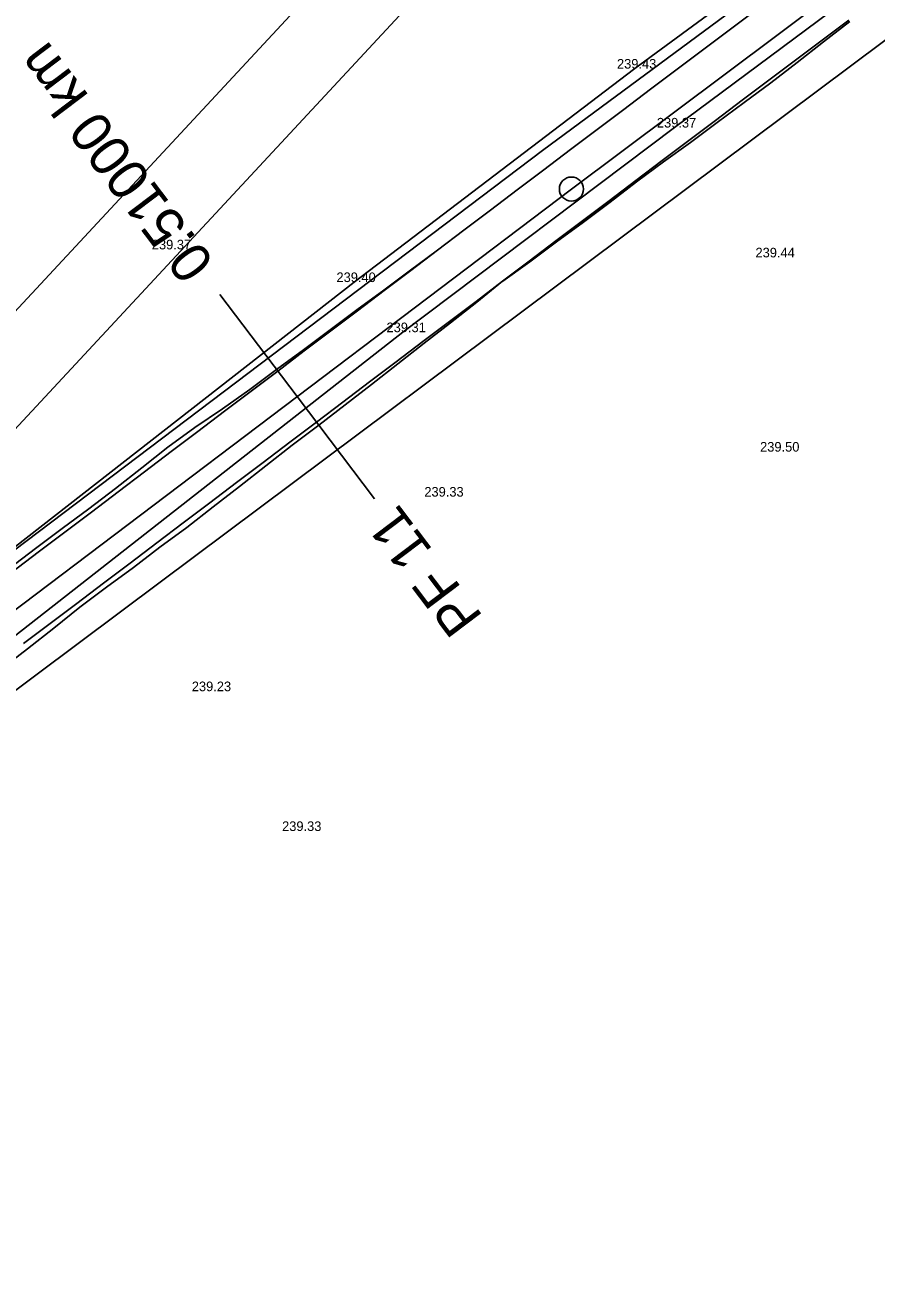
# Model space of a CAD drawing. Extents: x -555887 to -552101, y -1100251 to -1096546.
# Drawn here: x -555164.9 to -555111.8, y -1098573.8 to -1098496.1 of the extents above; entities that cross this region are included whole.
import ezdxf

# ---------------------------------------------------------------- set-up
doc = ezdxf.new("R2010")
doc.units = 0
for name, color, linetype in [('PARCELY_cesty', 7, 'Continuous'), ('POLYGONY_SITUACE_PF', 7, 'Continuous'), ('POLYGONY_SITUACE_PF_POPISY', 7, 'Continuous'), ('POLYGONY_SITUACE_PO', 7, 'Continuous'), ('ram_VC1', 7, 'Continuous'), ('Výškopis', 7, 'Continuous'), ('ZSST', 7, 'Continuous'), ('zájem', 7, 'Continuous')]:
    doc.layers.add(name, color=color, linetype=linetype)

msp = doc.modelspace()

# ---------------------------------------------------------------- linework, layer by layer
at = {"layer": 'PARCELY_cesty'}
msp.add_lwpolyline([(-555432.8, -1098748.4), (-555400.008, -1098712.208), (-555389.921, -1098701.565), (-555373.936, -1098686.469), (-555357.132, -1098672.276), (-555340.17, -1098659.659), (-555299.833, -1098630.198), (-555259.851, -1098600.294), (-555132.603, -1098503.989), (-555074.98, -1098461.38), (-555070.799, -1098455.669), (-555054.379, -1098443.798), (-555047.89, -1098441.68), (-555024.771, -1098425.173), (-554988.252, -1098399.708), (-554740.35, -1098228.23), (-554737.92, -1098224.21)], dxfattribs=at)
at = {"layer": 'POLYGONY_SITUACE_PF'}
for p, q in [((-555147.933, -1098519.354), (-555152.761, -1098512.974)), ((-555143.106, -1098525.733), (-555147.933, -1098519.354))]:
    msp.add_line(p, q, dxfattribs=at)
at = {"layer": 'POLYGONY_SITUACE_PO'}
for p, q in [((-555095.177, -1098479.736), (-555130.806, -1098506.391)), ((-555119.213, -1098495.149), (-555120.88, -1098496.401)), ((-555119.213, -1098495.149), (-555120.88, -1098496.401)), ((-555119.213, -1098495.149), (-555120.88, -1098496.401)), ((-555120.88, -1098496.401), (-555122.546, -1098497.653)), ((-555120.88, -1098496.401), (-555122.546, -1098497.653)), ((-555120.88, -1098496.401), (-555122.546, -1098497.653)), ((-555113.479, -1098495.85), (-555115.146, -1098497.099)), ((-555113.479, -1098495.85), (-555115.146, -1098497.099)), ((-555113.421, -1098495.929), (-555115.075, -1098497.193)), ((-555115.146, -1098497.099), (-555116.811, -1098498.349)), ((-555115.146, -1098497.099), (-555116.811, -1098498.349)), ((-555122.546, -1098497.653), (-555124.211, -1098498.907)), ((-555122.546, -1098497.653), (-555124.211, -1098498.907)), ((-555122.546, -1098497.653), (-555124.211, -1098498.907)), ((-555115.075, -1098497.193), (-555116.71, -1098498.484)), ((-555116.811, -1098498.349), (-555118.477, -1098499.598)), ((-555116.811, -1098498.349), (-555118.477, -1098499.598)), ((-555116.71, -1098498.484), (-555118.359, -1098499.755)), ((-555124.211, -1098498.907), (-555125.876, -1098500.161)), ((-555124.211, -1098498.907), (-555125.876, -1098500.161)), ((-555124.211, -1098498.907), (-555125.876, -1098500.161)), ((-555125.876, -1098500.161), (-555127.54, -1098501.416)), ((-555125.876, -1098500.161), (-555127.54, -1098501.416)), ((-555125.876, -1098500.161), (-555127.54, -1098501.416)), ((-555118.477, -1098499.598), (-555120.141, -1098500.85)), ((-555118.477, -1098499.598), (-555120.141, -1098500.85)), ((-555118.359, -1098499.755), (-555120.031, -1098500.996)), ((-555120.141, -1098500.85), (-555121.805, -1098502.102)), ((-555120.141, -1098500.85), (-555121.805, -1098502.102)), ((-555120.031, -1098500.996), (-555121.711, -1098502.227)), ((-555127.54, -1098501.416), (-555129.204, -1098502.672)), ((-555127.54, -1098501.416), (-555129.204, -1098502.672)), ((-555127.54, -1098501.416), (-555129.204, -1098502.672)), ((-555121.805, -1098502.102), (-555123.468, -1098503.355)), ((-555121.805, -1098502.102), (-555123.468, -1098503.355)), ((-555121.711, -1098502.227), (-555123.378, -1098503.475)), ((-555129.204, -1098502.672), (-555130.866, -1098503.929)), ((-555129.204, -1098502.672), (-555130.866, -1098503.929)), ((-555129.204, -1098502.672), (-555130.866, -1098503.929)), ((-555123.468, -1098503.355), (-555125.13, -1098504.609)), ((-555123.468, -1098503.355), (-555125.13, -1098504.609)), ((-555130.866, -1098503.929), (-555132.528, -1098505.186)), ((-555130.866, -1098503.929), (-555132.528, -1098505.186)), ((-555130.866, -1098503.929), (-555132.528, -1098505.186)), ((-555123.378, -1098503.475), (-555125.063, -1098504.699)), ((-555125.13, -1098504.609), (-555126.792, -1098505.864)), ((-555125.13, -1098504.609), (-555126.792, -1098505.864)), ((-555125.063, -1098504.699), (-555126.736, -1098505.938)), ((-555132.528, -1098505.186), (-555134.189, -1098506.443)), ((-555132.528, -1098505.186), (-555134.189, -1098506.443)), ((-555132.528, -1098505.186), (-555134.189, -1098506.443)), ((-555130.806, -1098506.391), (-555258.048, -1098602.691)), ((-555134.189, -1098506.443), (-555135.851, -1098507.701)), ((-555134.189, -1098506.443), (-555135.851, -1098507.701)), ((-555134.189, -1098506.443), (-555135.851, -1098507.701)), ((-555126.792, -1098505.864), (-555128.453, -1098507.119)), ((-555126.792, -1098505.864), (-555128.453, -1098507.119)), ((-555126.736, -1098505.938), (-555128.389, -1098507.205)), ((-555128.453, -1098507.119), (-555130.114, -1098508.376)), ((-555128.453, -1098507.119), (-555130.114, -1098508.376)), ((-555128.389, -1098507.205), (-555130.055, -1098508.455)), ((-555135.851, -1098507.701), (-555137.517, -1098508.952)), ((-555135.851, -1098507.701), (-555137.512, -1098508.958)), ((-555135.851, -1098507.701), (-555137.512, -1098508.958)), ((-555135.851, -1098507.701), (-555135.851, -1098507.701)), ((-555130.114, -1098508.376), (-555131.776, -1098509.633)), ((-555130.114, -1098508.376), (-555131.776, -1098509.633)), ((-555130.055, -1098508.455), (-555131.73, -1098509.694)), ((-555137.517, -1098508.952), (-555139.173, -1098510.215)), ((-555137.512, -1098508.958), (-555139.173, -1098510.215)), ((-555137.512, -1098508.958), (-555139.173, -1098510.215)), ((-555139.173, -1098510.215), (-555140.84, -1098511.465)), ((-555139.173, -1098510.215), (-555140.834, -1098511.472)), ((-555139.173, -1098510.215), (-555140.834, -1098511.472)), ((-555139.173, -1098510.215), (-555139.173, -1098510.215)), ((-555139.173, -1098510.215), (-555139.173, -1098510.215)), ((-555131.776, -1098509.633), (-555133.437, -1098510.89)), ((-555131.776, -1098509.633), (-555133.437, -1098510.89)), ((-555131.73, -1098509.694), (-555133.401, -1098510.938)), ((-555133.437, -1098510.89), (-555135.098, -1098512.148)), ((-555133.437, -1098510.89), (-555135.098, -1098512.148)), ((-555133.401, -1098510.938), (-555135.081, -1098512.135)), ((-555140.84, -1098511.465), (-555142.515, -1098512.703)), ((-555140.834, -1098511.472), (-555142.495, -1098512.73)), ((-555140.834, -1098511.472), (-555142.495, -1098512.73)), ((-555142.515, -1098512.703), (-555144.19, -1098513.943)), ((-555142.495, -1098512.73), (-555144.157, -1098513.987)), ((-555142.495, -1098512.73), (-555144.157, -1098513.987)), ((-555135.098, -1098512.148), (-555136.759, -1098513.405)), ((-555135.098, -1098512.148), (-555136.759, -1098513.405)), ((-555135.098, -1098512.148), (-555136.714, -1098513.465)), ((-555135.081, -1098512.135), (-555135.098, -1098512.148)), ((-555136.759, -1098513.405), (-555138.42, -1098514.662)), ((-555136.759, -1098513.405), (-555138.42, -1098514.662)), ((-555136.714, -1098513.465), (-555138.352, -1098514.753)), ((-555144.19, -1098513.943), (-555145.863, -1098515.184)), ((-555144.157, -1098513.987), (-555145.818, -1098515.244)), ((-555144.157, -1098513.987), (-555145.818, -1098515.244)), ((-555138.42, -1098514.662), (-555140.082, -1098515.919)), ((-555138.42, -1098514.662), (-555140.082, -1098515.919)), ((-555138.352, -1098514.753), (-555140.004, -1098516.022)), ((-555145.863, -1098515.184), (-555147.537, -1098516.425)), ((-555145.818, -1098515.244), (-555147.479, -1098516.502)), ((-555145.818, -1098515.244), (-555147.479, -1098516.502)), ((-555147.537, -1098516.425), (-555149.207, -1098517.67)), ((-555147.479, -1098516.502), (-555149.14, -1098517.759)), ((-555147.479, -1098516.502), (-555149.14, -1098517.759)), ((-555140.082, -1098515.919), (-555141.743, -1098517.177)), ((-555140.082, -1098515.919), (-555141.743, -1098517.177)), ((-555140.004, -1098516.022), (-555141.651, -1098517.297)), ((-555141.743, -1098517.177), (-555143.404, -1098518.434)), ((-555141.743, -1098517.177), (-555143.404, -1098518.434)), ((-555141.651, -1098517.297), (-555143.285, -1098518.59)), ((-555149.207, -1098517.67), (-555150.882, -1098518.91)), ((-555149.14, -1098517.759), (-555150.802, -1098519.016)), ((-555149.14, -1098517.759), (-555150.802, -1098519.016)), ((-555150.882, -1098518.91), (-555152.576, -1098520.123)), ((-555143.404, -1098518.434), (-555145.065, -1098519.691)), ((-555143.404, -1098518.434), (-555145.065, -1098519.691)), ((-555143.285, -1098518.59), (-555144.926, -1098519.876)), ((-555150.802, -1098519.016), (-555152.463, -1098520.273)), ((-555150.802, -1098519.016), (-555152.463, -1098520.273)), ((-555145.065, -1098519.691), (-555146.726, -1098520.948)), ((-555145.065, -1098519.691), (-555146.726, -1098520.948)), ((-555152.576, -1098520.123), (-555154.318, -1098521.274)), ((-555152.463, -1098520.273), (-555154.124, -1098521.531)), ((-555152.463, -1098520.273), (-555154.124, -1098521.531)), ((-555144.926, -1098519.876), (-555146.581, -1098521.14)), ((-555154.318, -1098521.274), (-555155.995, -1098522.511)), ((-555146.726, -1098520.948), (-555148.388, -1098522.206)), ((-555146.726, -1098520.948), (-555148.388, -1098522.206)), ((-555146.581, -1098521.14), (-555148.244, -1098522.395)), ((-555154.124, -1098521.531), (-555155.785, -1098522.788)), ((-555154.124, -1098521.531), (-555155.785, -1098522.788)), ((-555155.995, -1098522.511), (-555157.624, -1098523.811)), ((-555155.785, -1098522.788), (-555157.446, -1098524.045)), ((-555155.785, -1098522.788), (-555157.446, -1098524.045)), ((-555148.388, -1098522.206), (-555150.049, -1098523.463)), ((-555148.388, -1098522.206), (-555150.049, -1098523.463)), ((-555148.244, -1098522.395), (-555149.891, -1098523.671)), ((-555150.049, -1098523.463), (-555151.71, -1098524.72)), ((-555150.049, -1098523.463), (-555151.71, -1098524.72)), ((-555157.624, -1098523.811), (-555159.269, -1098525.089)), ((-555157.446, -1098524.045), (-555159.108, -1098525.302)), ((-555157.446, -1098524.045), (-555159.108, -1098525.302)), ((-555149.891, -1098523.671), (-555151.529, -1098524.96)), ((-555159.269, -1098525.089), (-555160.92, -1098526.36)), ((-555151.71, -1098524.72), (-555153.371, -1098525.977)), ((-555151.71, -1098524.72), (-555153.371, -1098525.977)), ((-555151.529, -1098524.96), (-555153.169, -1098526.245)), ((-555159.108, -1098525.302), (-555160.769, -1098526.56)), ((-555159.108, -1098525.302), (-555160.769, -1098526.56)), ((-555160.92, -1098526.36), (-555162.605, -1098527.585)), ((-555160.769, -1098526.56), (-555162.43, -1098527.817)), ((-555160.769, -1098526.56), (-555162.43, -1098527.817)), ((-555153.371, -1098525.977), (-555155.032, -1098527.235)), ((-555153.371, -1098525.977), (-555155.032, -1098527.235)), ((-555153.169, -1098526.245), (-555154.818, -1098527.518)), ((-555155.032, -1098527.235), (-555156.694, -1098528.492)), ((-555155.032, -1098527.235), (-555156.694, -1098528.492)), ((-555162.605, -1098527.585), (-555164.267, -1098528.842)), ((-555162.43, -1098527.817), (-555164.091, -1098529.074)), ((-555162.43, -1098527.817), (-555164.091, -1098529.074)), ((-555154.818, -1098527.518), (-555156.496, -1098528.752)), ((-555164.267, -1098528.842), (-555165.928, -1098530.099)), ((-555156.694, -1098528.492), (-555158.355, -1098529.749)), ((-555156.694, -1098528.492), (-555158.355, -1098529.749)), ((-555156.496, -1098528.752), (-555158.147, -1098530.024)), ((-555164.091, -1098529.074), (-555165.752, -1098530.331)), ((-555164.091, -1098529.074), (-555165.752, -1098530.331)), ((-555158.355, -1098529.749), (-555160.016, -1098531.006)), ((-555158.355, -1098529.749), (-555160.016, -1098531.006)), ((-555158.147, -1098530.024), (-555159.825, -1098531.259)), ((-555160.016, -1098531.006), (-555161.677, -1098532.264)), ((-555160.016, -1098531.006), (-555161.677, -1098532.264)), ((-555159.825, -1098531.259), (-555161.495, -1098532.505)), ((-555161.677, -1098532.264), (-555163.338, -1098533.521)), ((-555161.677, -1098532.264), (-555163.338, -1098533.521)), ((-555161.495, -1098532.505), (-555163.123, -1098533.806)), ((-555163.338, -1098533.521), (-555165, -1098534.778)), ((-555163.338, -1098533.521), (-555165, -1098534.778)), ((-555163.123, -1098533.806), (-555164.751, -1098535.107)), ((-555164.751, -1098535.107), (-555166.402, -1098536.377))]:
    msp.add_line(p, q, dxfattribs=at)
msp.add_circle((-555130.806, -1098506.391), 0.75, dxfattribs=at)
at = {"layer": 'ram_VC1'}
for points in [[(-554540.883, -1097849.107), (-554911.618, -1097504.634), (-555880.616, -1098547.506), (-555509.881, -1098891.979)], [(-554547.95, -1097849.366), (-554911.358, -1097511.7), (-555873.55, -1098547.246), (-555510.141, -1098884.912)]]:
    msp.add_lwpolyline(points, close=True, dxfattribs=at)
for points in [[(-554540.883, -1097849.107), (-554911.618, -1097504.634), (-555880.616, -1098547.506), (-555509.881, -1098891.979), (-554540.883, -1097849.107)], [(-555510.141, -1098884.912), (-555873.55, -1098547.246), (-554911.358, -1097511.7), (-554547.95, -1097849.366), (-555510.141, -1098884.912)]]:
    msp.add_lwpolyline(points, dxfattribs=at)
at = {"layer": 'ZSST'}
for points in [[(-555047.93, -1098442.03), (-555072.12, -1098458.86), (-555088.34, -1098470.57), (-555126.84, -1098498.87), (-555144.37, -1098512.2), (-555194.54, -1098551.36), (-555231.55, -1098580.01), (-555250.25, -1098594.37), (-555270.85, -1098609.63), (-555289.58, -1098622.71), (-555305.43, -1098634.04), (-555318.12, -1098644.14), (-555342.33, -1098664.59), (-555361.73, -1098681.61), (-555377.43, -1098695.41), (-555388.84, -1098705.7), (-555402.21, -1098718.08), (-555414.99, -1098731.34), (-555426.44, -1098743.28)], [(-555287.5, -1098626.12), (-555268.65, -1098612.98), (-555247.53, -1098597.58), (-555228.97, -1098583.42), (-555191.88, -1098554.9), (-555141.33, -1098515.33), (-555124.36, -1098502.55), (-555085.58, -1098473.69), (-555070.52, -1098462.55), (-555045.15, -1098444.71)]]:
    msp.add_lwpolyline(points, dxfattribs=at)
at = {"layer": 'zájem'}
for points in [[(-555456.8, -1098789.9), (-555379.7, -1098701.24), (-555376.22, -1098697.48), (-555369.9, -1098690.59), (-555369.08, -1098690.01), (-555302.67, -1098640.32), (-555268.63, -1098614.85), (-555156.39, -1098530.87), (-555094.92, -1098484.89), (-555072.69, -1098467.65), (-555057.79, -1098455.7), (-554947.91, -1098379.76)], [(-554947.91, -1098379.76), (-555057.79, -1098455.7), (-555072.69, -1098467.65), (-555094.92, -1098484.89), (-555156.39, -1098530.87), (-555268.63, -1098614.85), (-555302.67, -1098640.32), (-555369.08, -1098690.01), (-555369.9, -1098690.59), (-555376.22, -1098697.48), (-555379.7, -1098701.24), (-555456.8, -1098789.9)]]:
    msp.add_lwpolyline(points, dxfattribs=at)

# ---------------------------------------------------------------- texts
at = {"layer": 'POLYGONY_SITUACE_PF_POPISY'}
for s, p in [('0.51000 km', (-555153.022, -1098510.973)), ('PF 11', (-555136.273, -1098533.103))]:
    msp.add_text(s, height=2.5, rotation=127.11955, dxfattribs=at).set_placement(p)
at = {"layer": 'Výškopis'}
for s, p in [('239.43', (-555127.96, -1098498.87)), ('239.37', (-555125.468, -1098502.55)), ('239.37', (-555156.998, -1098510.16)), ('239.44', (-555119.314, -1098510.66)), ('239.40', (-555145.472, -1098512.2)), ('239.31', (-555142.348, -1098515.33)), ('239.50', (-555119.026, -1098522.79)), ('239.33', (-555139.986, -1098525.6)), ('239.23', (-555154.502, -1098537.75)), ('239.33', (-555148.866, -1098546.48))]:
    msp.add_text(s, height=0.6, dxfattribs=at).set_placement(p)

doc.saveas('drawing.dxf')
